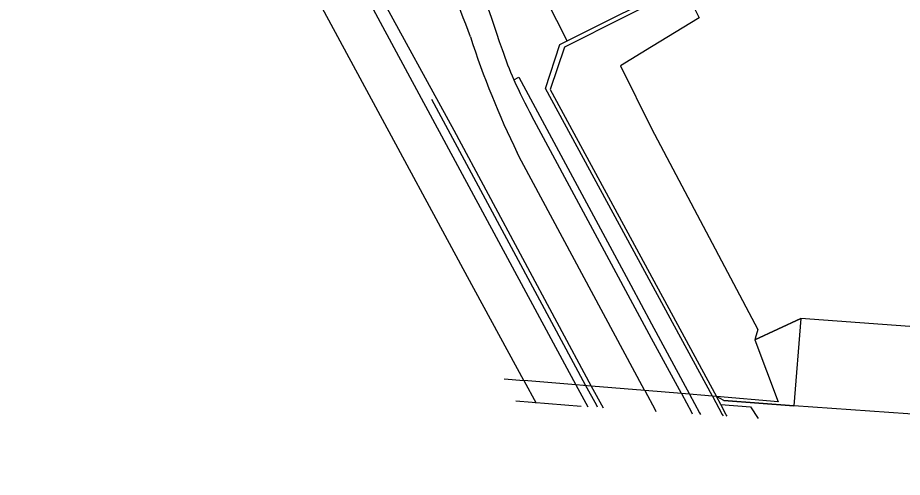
# Model space of a CAD drawing. Extents: x 162880 to 165536, y 384011 to 385179.
# Drawn here: x 162949.3 to 163020, y 384011.3 to 384048 of the extents above; entities that cross this region are included whole.
import ezdxf

# ---------------------------------------------------------------- set-up
doc = ezdxf.new("R2010")
doc.units = 0
for name, color, linetype in [('IMGEO_Berm_open', 7, 'Continuous'), ('IMGEO_Grasland_overig', 7, 'Continuous'), ('IMGEO_Groenvoorziening', 7, 'Continuous'), ('IMGEO_Hek', 7, 'Continuous'), ('IMGEO_Lijnafwatering', 7, 'Continuous'), ('IMGEO_Muur', 7, 'Continuous'), ('IMGEO_Rijbaan_lokaal_gesloten', 7, 'Continuous'), ('IMGEO_Rijbaan_regionaal_gesloten', 7, 'Continuous'), ('IMGEO_Spoorbaan_halfverhard', 7, 'Continuous'), ('IMGEO_Voetpad_open', 7, 'Continuous')]:
    doc.layers.add(name, color=color, linetype=linetype)

msp = doc.modelspace()

# ---------------------------------------------------------------- linework, layer by layer
at = {"layer": 'IMGEO_Berm_open'}
msp.add_lwpolyline([(162995.17, 384018.593), (162993.944, 384018.694)], dxfattribs=at)
at = {"layer": 'IMGEO_Grasland_overig'}
for points in [[(163008.239, 384022.29), (163011.936, 384023.994)], [(163011.936, 384023.994), (163011.371, 384017.007)], [(163058.401, 384020.573), (163011.936, 384023.994)], [(163008.239, 384022.29), (163010.113, 384017.326), (163005.178, 384017.765)]]:
    msp.add_lwpolyline(points, dxfattribs=at)
at = {"layer": 'IMGEO_Groenvoorziening'}
msp.add_lwpolyline([(163002.578, 384050.491), (163003.801, 384048.016), (163000, 384045.696), (162997.514, 384044.178), (163000, 384039.19), (163008.486, 384023.124), (163008.269, 384022.393), (163008.239, 384022.29)], dxfattribs=at)
at = {"layer": 'IMGEO_Hek'}
for points in [[(163058.401, 384020.573), (163011.936, 384023.994), (163008.239, 384022.29)], [(163005.178, 384017.765), (163004.866, 384017.792)], [(163010.113, 384017.326), (163005.178, 384017.765)]]:
    msp.add_lwpolyline(points, dxfattribs=at)
at = {"layer": 'IMGEO_Lijnafwatering'}
for points in [[(162988.978, 384043.078), (162989.372, 384043.29), (162998.33, 384026.664)], [(162991.063, 384025.46), (162986.34, 384034.224), (162982.418, 384041.505)], [(162998.33, 384026.664), (163000, 384023.565), (163003.022, 384017.956), (163003.832, 384016.454), (163003.898, 384016.331)], [(162995.676, 384016.896), (162995.604, 384017.03), (162994.72, 384018.673), (162991.063, 384025.46)]]:
    msp.add_lwpolyline(points, dxfattribs=at)
at = {"layer": 'IMGEO_Muur'}
for points in [[(163002.578, 384050.491), (162993.022, 384045.689), (162991.886, 384042.306), (163005.178, 384017.765)], [(162993.234, 384046.178), (163002.379, 384050.77)], [(163004.866, 384017.792), (162991.507, 384042.368), (162992.663, 384045.891), (162993.234, 384046.178)], [(163005.178, 384017.765), (163004.866, 384017.792)], [(163004.866, 384017.792), (163005.645, 384016.327), (163005.709, 384016.207)], [(163005.523, 384017.125), (163005.178, 384017.765)], [(163005.772, 384017.434), (163011.371, 384017.007)], [(163006.029, 384016.185), (163005.965, 384016.304), (163005.523, 384017.125)]]:
    msp.add_lwpolyline(points, dxfattribs=at)
at = {"layer": 'IMGEO_Rijbaan_lokaal_gesloten'}
for points in [[(162978.076, 384050.216), (162984.172, 384039.047), (162995.17, 384018.593)], [(163002.376, 384017.997), (163000, 384022.406), (162990.428, 384040.168)], [(162999.448, 384018.239), (162999.43, 384018.273), (162989.578, 384036.58), (162989.246, 384037.247)], [(162999.448, 384018.239), (162995.17, 384018.593)], [(162995.17, 384018.593), (162996.114, 384016.866)], [(163002.376, 384017.997), (162999.448, 384018.239)], [(162999.448, 384018.239), (163000.275, 384016.703), (163000.344, 384016.575)], [(163002.376, 384017.997), (163003.183, 384016.499), (163003.249, 384016.376)]]:
    msp.add_lwpolyline(points, dxfattribs=at)
for centre, radius, start, end in [((163173.037, 384110.079), 195.951, 196.04776, 199.24386), ((162836.273, 383991.591), 159.016, 20.19842, 23.34345), ((163050.912, 384067.537), 68.703, 197.83502, 206.16035), ((163018.866, 384056.144), 32.62, 199.05449, 203.61344), ((163019.068, 384056.255), 32.849, 203.64962, 209.32286)]:
    msp.add_arc(centre, radius, start, end, dxfattribs=at)
at = {"layer": 'IMGEO_Rijbaan_regionaal_gesloten'}
for points in [[(162989.779, 384019.039), (162985.285, 384027.338), (162969.546, 384056.451), (162934.139, 384122.004), (162927.269, 384134.699), (162919.627, 384148.98), (162917.856, 384152.526), (162916.199, 384156.183), (162915.086, 384158.94), (162914.148, 384161.675), (162913.523, 384163.62), (162912.54, 384167.345), (162911.658, 384171.418), (162910.97, 384175.312), (162910.653, 384178.24), (162910.532, 384181.105), (162910.375, 384184.971), (162910.273, 384188.816), (162910.227, 384197.762), (162910.167, 384200.723)], [(162977.19, 384049.734), (162993.944, 384018.694)], [(162988.206, 384019.169), (162989.779, 384019.039)], [(162993.944, 384018.694), (162989.779, 384019.039)], [(162989.779, 384019.039), (162990.754, 384017.234)], [(162993.944, 384018.694), (162994.895, 384016.949)]]:
    msp.add_lwpolyline(points, dxfattribs=at)
at = {"layer": 'IMGEO_Spoorbaan_halfverhard'}
for points in [[(162989.148, 384017.419), (162994.369, 384016.986)], [(163011.371, 384017.007), (163005.772, 384017.434), (163005.178, 384017.765)], [(163005.523, 384017.125), (163007.914, 384016.932), (163008.507, 384016.015)], [(163077.129, 384011.305), (163063.38, 384012.874), (163043.272, 384014.781), (163011.371, 384017.007)]]:
    msp.add_lwpolyline(points, dxfattribs=at)
at = {"layer": 'IMGEO_Voetpad_open'}
for points in [[(162993.234, 384046.178), (162991.582, 384049.441)], [(163004.866, 384017.792), (163002.376, 384017.997)]]:
    msp.add_lwpolyline(points, dxfattribs=at)

doc.saveas('drawing.dxf')
